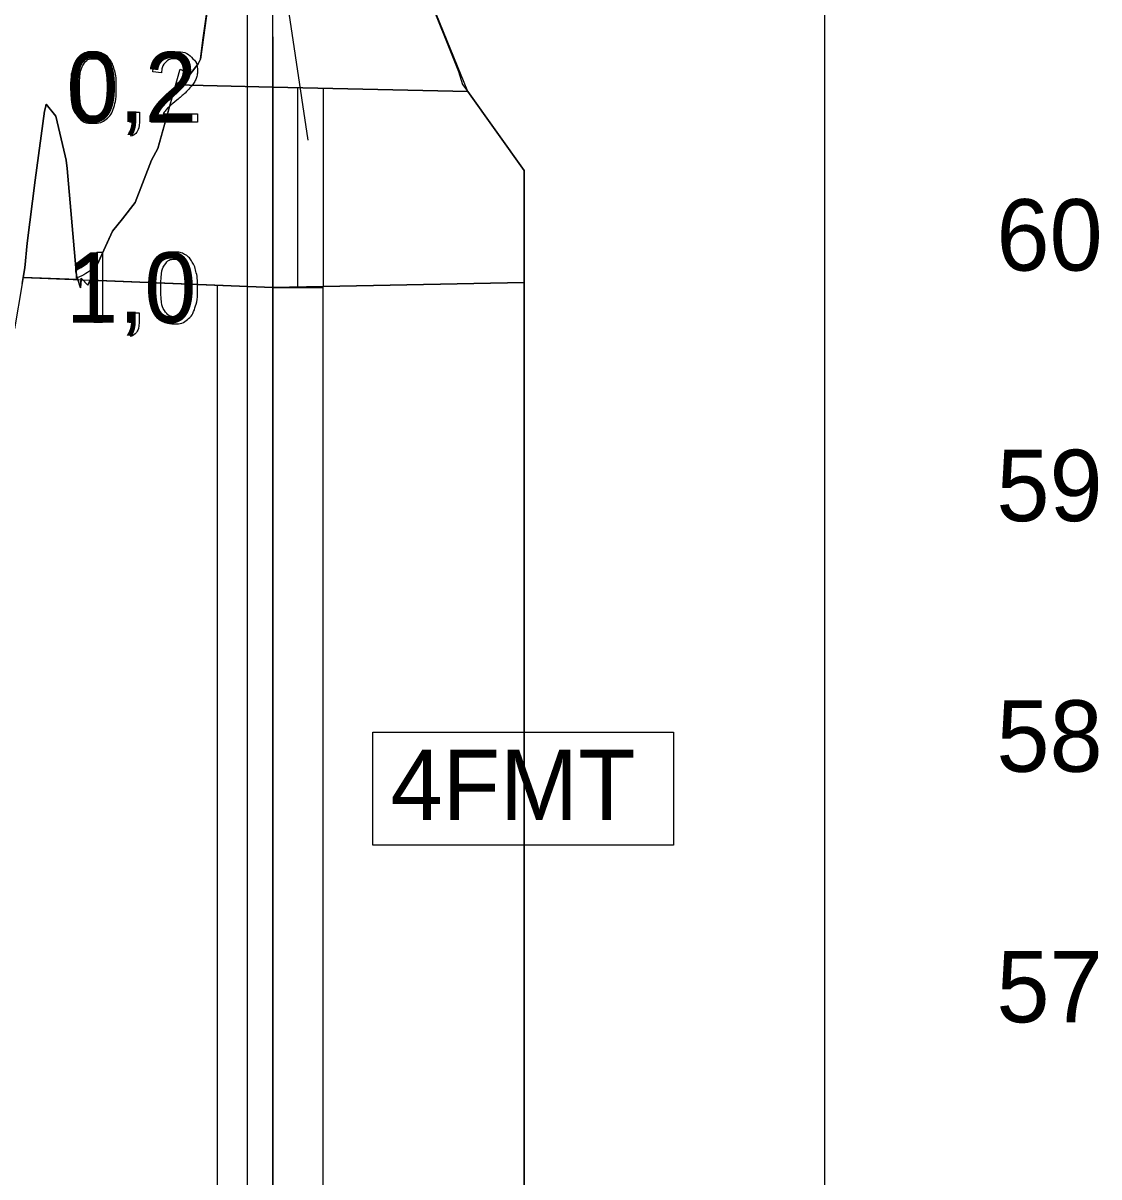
# Model space of a CAD drawing. Extents: x 532503 to 539665, y 6557663 to 6561526.
# Drawn here: x 538695.4 to 538781.2, y 6559750.8 to 6559842.9 of the extents above; entities that cross this region are included whole.
import ezdxf

# ---------------------------------------------------------------- set-up
doc = ezdxf.new("R2010")
doc.units = 0
for name, color, linetype in [('Default', 7, 'Continuous'), ('GEOLPUNKT', 7, 'Continuous'), ('illumineerimisjooned', 7, 'Continuous'), ('mõõtpost parem', 7, 'Continuous'), ('PIIR', 7, 'Continuous'), ('Plokid', 7, 'Continuous'), ('Proovid', 7, 'Continuous'), ('Täide', 7, 'Continuous')]:
    doc.layers.add(name, color=color, linetype=linetype)

msp = doc.modelspace()

# ---------------------------------------------------------------- linework, layer by layer
at = {"layer": 'Default'}
for points in [[(538724.954, 6559851.943), (538730.108, 6559839.039), (538730.451, 6559838.011), (538730.859, 6559837.438), (538735.352, 6559831.145)], [(538695.284, 6559822.118), (538695.502, 6559823.367), (538695.686, 6559825.341), (538696.327, 6559830.382), (538697.089, 6559835.875), (538697.152, 6559836.179), (538697.204, 6559836.439), (538697.976, 6559835.483), (538698.723, 6559832.313), (538698.801, 6559831.969), (538698.893, 6559831.313), (538699.625, 6559822.763), (538699.962, 6559821.789), (538700.015, 6559822.551), (538700.528, 6559821.99), (538702.503, 6559826.307), (538703.309, 6559827.285), (538704.308, 6559828.591), (538705.62, 6559831.979), (538706.112, 6559832.91), (538707.871, 6559839.157), (538707.917, 6559839.235), (538708.696, 6559838.822), (538709.351, 6559839.65), (538709.52, 6559840.032), (538709.722, 6559841.542), (538710.345, 6559846.015)], [(538707.536, 6559837.968), (538715.29, 6559837.805), (538730.859, 6559837.438)], [(538695.37, 6559822.608), (538715.29, 6559821.805), (538735.352, 6559822.208)]]:
    msp.add_lwpolyline(points, dxfattribs=at)
at = {"layer": 'GEOLPUNKT'}
msp.add_line((538715.29, 6559841.805), (538715.29, 6559541.805), dxfattribs=at)
at = {"layer": 'illumineerimisjooned'}
msp.add_line((538713.29, 6559667.928), (538713.29, 6559867.052), dxfattribs=at)
at = {"layer": 'mõõtpost parem'}
msp.add_line((538759.352, 6559526.005), (538759.352, 6560006.005), dxfattribs=at)
at = {"layer": 'PIIR'}
msp.add_line((538715.29, 6559665.805), (538715.29, 6559865.444), dxfattribs=at)
at = {"layer": 'Plokid'}
for p, q in [((538719.334, 6559821.886), (538719.334, 6559837.71)), ((538710.89, 6559670.477), (538710.89, 6559821.982))]:
    msp.add_line(p, q, dxfattribs=at)
for points in [[(538655.227, 6559884.797), (538710.442, 6559884.797), (538718.09, 6559833.57)], [(538717.29, 6559837.758), (538719.334, 6559837.71)], [(538717.29, 6559821.845), (538717.29, 6559837.758)], [(538695.366, 6559822.608), (538710.89, 6559821.982)], [(538717.29, 6559821.845), (538719.334, 6559821.886)]]:
    msp.add_lwpolyline(points, dxfattribs=at)
at = {"layer": 'Proovid'}
for points in [[(538706.426, 6559838.936), (538705.717, 6559839.009)], [(538703.878, 6559835.005), (538703.878, 6559835.786), (538704.659, 6559835.786), (538704.659, 6559835.005)], [(538704.266, 6559835.005), (538703.878, 6559835.005)], [(538709.29, 6559835.667), (538709.29, 6559835.005), (538705.589, 6559835.005)], [(538706.545, 6559835.667), (538709.29, 6559835.667)], [(538704.023, 6559833.895), (538703.831, 6559834.19)], [(538701.262, 6559824.626), (538701.705, 6559824.626), (538701.705, 6559819.005)], [(538699.644, 6559822.557), (538699.644, 6559823.221)], [(538701.705, 6559819.005), (538701.018, 6559819.005), (538701.018, 6559823.385)], [(538703.839, 6559819.005), (538703.839, 6559819.786), (538704.621, 6559819.786), (538704.621, 6559819.005)], [(538704.228, 6559819.005), (538703.839, 6559819.005)], [(538703.985, 6559817.895), (538703.792, 6559818.19)]]:
    msp.add_lwpolyline(points, dxfattribs=at)
for points in [[(538715.29, 6559821.805), (538719.29, 6559821.805), (538719.29, 6559741.805), (538715.29, 6559741.805)], [(538723.29, 6559786.305), (538747.29, 6559786.305), (538747.29, 6559777.305), (538723.29, 6559777.305)]]:
    msp.add_lwpolyline(points, close=True, dxfattribs=at)
for points in [[(538699.157, 6559837.767), (538699.157, 6559838.759), (538699.361, 6559839.366), (538699.566, 6559839.972), (538699.968, 6559840.299), (538700.371, 6559840.626), (538700.982, 6559840.626), (538701.432, 6559840.626), (538701.773, 6559840.445), (538702.114, 6559840.264), (538702.334, 6559839.922), (538702.555, 6559839.58), (538702.681, 6559839.09), (538702.806, 6559838.599), (538702.806, 6559837.767), (538702.806, 6559836.782), (538702.604, 6559836.176), (538702.402, 6559835.569), (538701.999, 6559835.24), (538701.596, 6559834.911), (538700.982, 6559834.911), (538700.172, 6559834.911), (538699.711, 6559835.489), (538699.157, 6559836.19), (538699.157, 6559837.767)], [(538705.717, 6559839.009), (538705.79, 6559839.798), (538706.264, 6559840.212), (538706.737, 6559840.626), (538707.536, 6559840.626), (538708.342, 6559840.626), (538708.812, 6559840.18), (538709.281, 6559839.733), (538709.281, 6559839.073), (538709.281, 6559838.737), (538709.144, 6559838.412), (538709.007, 6559838.088), (538708.688, 6559837.729), (538708.37, 6559837.37), (538707.63, 6559836.744), (538707.011, 6559836.224), (538706.836, 6559836.039), (538706.66, 6559835.854), (538706.545, 6559835.667)], [(538699.866, 6559837.767), (538699.866, 6559836.385), (538700.188, 6559835.93), (538700.509, 6559835.475), (538700.982, 6559835.475), (538701.454, 6559835.475), (538701.776, 6559835.932), (538702.098, 6559836.389), (538702.098, 6559837.767), (538702.098, 6559839.149), (538701.777, 6559839.604), (538701.455, 6559840.059), (538700.974, 6559840.059), (538700.502, 6559840.059), (538700.219, 6559839.658), (538699.866, 6559839.146), (538699.866, 6559837.767)], [(538705.589, 6559835.005), (538705.582, 6559835.254), (538705.67, 6559835.483), (538705.811, 6559835.862), (538706.123, 6559836.228), (538706.434, 6559836.595), (538707.022, 6559837.075), (538707.933, 6559837.824), (538708.253, 6559838.262), (538708.573, 6559838.699), (538708.573, 6559839.089), (538708.573, 6559839.498), (538708.281, 6559839.778), (538707.99, 6559840.059), (538707.52, 6559840.059), (538707.025, 6559840.059), (538706.727, 6559839.761), (538706.43, 6559839.463), (538706.426, 6559838.936)], [(538703.831, 6559834.19), (538704.049, 6559834.285), (538704.152, 6559834.471), (538704.255, 6559834.657), (538704.266, 6559835.005)], [(538704.659, 6559835.005), (538704.659, 6559834.573), (538704.507, 6559834.307), (538704.354, 6559834.041), (538704.023, 6559833.895)], [(538699.644, 6559823.221), (538700.22, 6559823.492), (538700.652, 6559823.878), (538701.083, 6559824.264), (538701.262, 6559824.626)], [(538705.641, 6559821.767), (538705.641, 6559822.759), (538705.845, 6559823.366), (538706.049, 6559823.972), (538706.452, 6559824.299), (538706.855, 6559824.626), (538707.465, 6559824.626), (538707.916, 6559824.626), (538708.257, 6559824.445), (538708.597, 6559824.264), (538708.818, 6559823.922), (538709.038, 6559823.58), (538709.164, 6559823.09), (538709.29, 6559822.599), (538709.29, 6559821.767), (538709.29, 6559820.782), (538709.088, 6559820.176), (538708.885, 6559819.569), (538708.483, 6559819.24), (538708.08, 6559818.911), (538707.465, 6559818.911), (538706.656, 6559818.911), (538706.194, 6559819.489), (538705.641, 6559820.19), (538705.641, 6559821.767)], [(538706.349, 6559821.767), (538706.349, 6559820.385), (538706.671, 6559819.93), (538706.993, 6559819.475), (538707.465, 6559819.475), (538707.938, 6559819.475), (538708.26, 6559819.932), (538708.581, 6559820.389), (538708.581, 6559821.767), (538708.581, 6559823.149), (538708.26, 6559823.604), (538707.939, 6559824.059), (538707.458, 6559824.059), (538706.985, 6559824.059), (538706.702, 6559823.658), (538706.349, 6559823.146), (538706.349, 6559821.767)], [(538701.018, 6559823.385), (538700.77, 6559823.148), (538700.367, 6559822.912), (538699.964, 6559822.675), (538699.644, 6559822.557)], [(538703.792, 6559818.19), (538704.01, 6559818.285), (538704.113, 6559818.471), (538704.217, 6559818.657), (538704.228, 6559819.005)], [(538704.621, 6559819.005), (538704.621, 6559818.573), (538704.468, 6559818.307), (538704.316, 6559818.041), (538703.985, 6559817.895)]]:
    msp.add_open_spline(points, degree=3, dxfattribs=at)
at = {"layer": 'Täide'}
for p, q in [((538730.859, 6559837.438), (538724.954, 6559851.943)), ((538735.352, 6559831.145), (538730.859, 6559837.438)), ((538735.352, 6559822.208), (538735.352, 6559831.145)), ((538695.37, 6559822.608), (538699.74, 6559822.432)), ((538699.74, 6559822.432), (538695.37, 6559822.608)), ((538699.74, 6559822.432), (538695.37, 6559822.608)), ((538699.74, 6559822.432), (538695.37, 6559822.608)), ((538699.644, 6559822.557), (538699.644, 6559822.71)), ((538699.74, 6559822.432), (538699.691, 6559822.574)), ((538700.139, 6559822.416), (538700.006, 6559822.421)), ((538700.139, 6559822.416), (538700.006, 6559822.421)), ((538700.139, 6559822.416), (538700.006, 6559822.421)), ((538700.528, 6559821.99), (538700.139, 6559822.416)), ((538700.528, 6559821.99), (538700.139, 6559822.416)), ((538700.528, 6559821.99), (538700.139, 6559822.416)), ((538700.712, 6559822.392), (538700.528, 6559821.99)), ((538700.712, 6559822.392), (538700.528, 6559821.99)), ((538700.712, 6559822.392), (538700.528, 6559821.99)), ((538700.712, 6559822.392), (538715.29, 6559821.805)), ((538715.29, 6559821.805), (538700.712, 6559822.392)), ((538715.29, 6559821.805), (538700.712, 6559822.392)), ((538715.29, 6559821.805), (538735.352, 6559822.208)), ((538735.352, 6559822.208), (538715.29, 6559821.805)), ((538735.352, 6559822.208), (538715.29, 6559821.805))]:
    msp.add_line(p, q, dxfattribs=at)
for points in [[(538710.345, 6559846.015), (538709.52, 6559840.032), (538709.351, 6559839.65), (538708.696, 6559838.822), (538707.536, 6559837.968)], [(538707.536, 6559837.968), (538706.112, 6559832.91), (538705.62, 6559831.979), (538704.308, 6559828.591), (538703.309, 6559827.285), (538702.503, 6559826.307), (538700.712, 6559822.392)], [(538730.859, 6559837.438), (538715.29, 6559837.805), (538707.536, 6559837.968)], [(538707.536, 6559837.968), (538715.29, 6559837.805), (538730.859, 6559837.438)], [(538699.644, 6559822.71), (538699.625, 6559822.763), (538698.893, 6559831.313), (538698.801, 6559831.969), (538698.723, 6559832.313), (538697.976, 6559835.483), (538697.204, 6559836.439), (538697.152, 6559836.179), (538697.089, 6559835.875), (538696.327, 6559830.382), (538695.686, 6559825.341), (538695.502, 6559823.367), (538695.37, 6559822.608)], [(538735.352, 6559831.145), (538735.352, 6559636.005), (538735.352, 6559541.805)], [(538695.37, 6559822.608), (538695.284, 6559822.118), (538694.678, 6559818.498)], [(538695.37, 6559822.608), (538695.284, 6559822.118)], [(538695.37, 6559822.608), (538695.284, 6559822.118)], [(538700.006, 6559822.421), (538699.962, 6559821.789), (538699.74, 6559822.432)], [(538700.006, 6559822.421), (538699.962, 6559821.789), (538699.74, 6559822.432)], [(538700.006, 6559822.421), (538699.962, 6559821.789), (538699.74, 6559822.432)], [(538735.352, 6559822.208), (538715.29, 6559821.805), (538700.712, 6559822.392)], [(538735.352, 6559541.805), (538735.352, 6559636.005), (538735.352, 6559822.208)], [(538735.352, 6559541.805), (538735.352, 6559636.005), (538735.352, 6559822.208)], [(538735.352, 6559541.805), (538735.352, 6559636.005), (538735.352, 6559822.208)]]:
    msp.add_lwpolyline(points, dxfattribs=at)
msp.add_open_spline([(538699.691, 6559822.574), (538699.667, 6559822.565), (538699.644, 6559822.557)], degree=2, dxfattribs=at)

# ---------------------------------------------------------------- texts
at = {"layer": 'mõõtpost parem'}
for s, p in [('60', (538773.052, 6559823.155)), ('59', (538773.052, 6559803.155)), ('58', (538773.052, 6559783.155)), ('57', (538773.052, 6559763.155))]:
    msp.add_text(s, height=5.7, dxfattribs=at).set_placement(p)
at = {"layer": 'Proovid'}
for s, p in [('0,2', (538698.833, 6559835.005)), ('1,0', (538698.794, 6559819.005)), ('4FMT', (538724.69, 6559779.305))]:
    msp.add_text(s, height=5.6, dxfattribs=at).set_placement(p)

doc.saveas('drawing.dxf')
